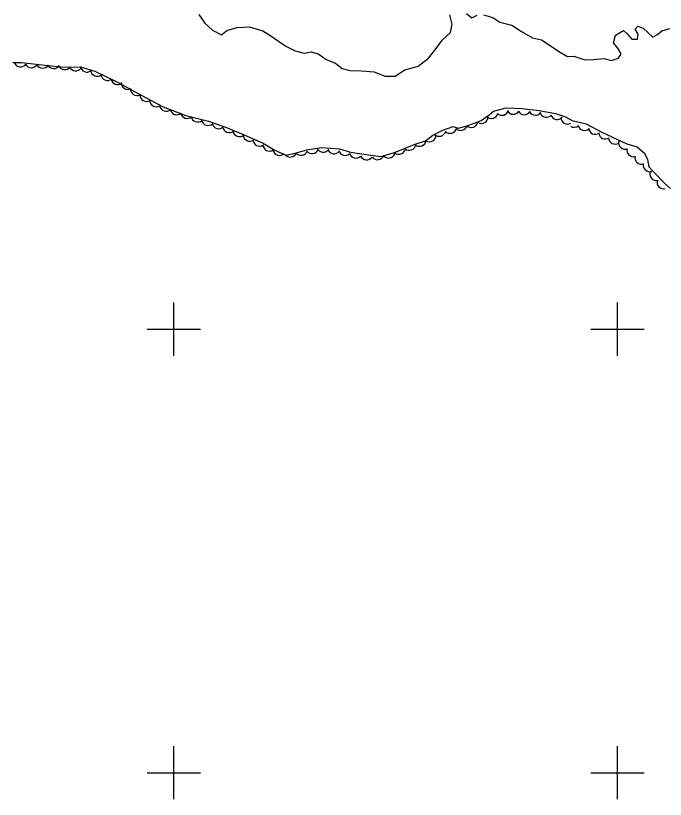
# Model space of a CAD drawing. Extents: x 642515 to 647219, y 6080136 to 6084356.
# Drawn here: x 644528.9 to 644821.8, y 6081988.2 to 6082341.5 of the extents above; entities that cross this region are included whole.
import ezdxf

# ---------------------------------------------------------------- set-up
doc = ezdxf.new("R2010")
doc.units = 0
for name, color, linetype in [('Level 1', 7, 'Continuous'), ('Level 4', 7, 'Continuous'), ('Level 44', 7, 'Continuous'), ('Level 61', 7, 'Continuous')]:
    doc.layers.add(name, color=color, linetype=linetype)

msp = doc.modelspace()

# ---------------------------------------------------------------- linework, layer by layer
at = {"layer": 'Level 1'}
for points in [[(644611.37, 6082342.01), (644614.08, 6082338.16), (644617.62, 6082334.89), (644621.62, 6082332.91), (644624.09, 6082334.79), (644628.74, 6082336.18), (644634.26, 6082336.4), (644640.36, 6082334.69), (644643.97, 6082332.37), (644647.34, 6082329.94), (644650.67, 6082327.72), (644654.88, 6082325.63), (644658.91, 6082324.62), (644662.17, 6082325.25), (644665.52, 6082324.17), (644668.89, 6082321.74), (644673.12, 6082320.02), (644676.04, 6082317.69), (644679.67, 6082316.75), (644684.76, 6082316.58), (644690.42, 6082316.19), (644695.32, 6082314.18), (644700.03, 6082314.27), (644704.37, 6082317.02), (644710.38, 6082318.73), (644715, 6082322.4), (644718.49, 6082326.62), (644721.11, 6082330.38), (644724.88, 6082333.88), (644725.67, 6082337.67), (644724.65, 6082341.93)], [(644732.14, 6082342.54), (644734.56, 6082340.59), (644736.94, 6082341.7)], [(644739.82, 6082341.9), (644743.99, 6082340.61), (644747.14, 6082338.55), (644752.53, 6082337.25), (644756.89, 6082334.39), (644761.87, 6082331.52), (644765.98, 6082330.53), (644770.26, 6082327.75), (644774, 6082325.22), (644777.68, 6082323.14), (644780.48, 6082323.17), (644785.52, 6082321.57), (644789.33, 6082321.69), (644794.06, 6082322.23), (644797.56, 6082321.32), (644800.72, 6082322.35), (644801.81, 6082324.24), (644800.42, 6082326.89), (644798.4, 6082329.18), (644799.29, 6082332.73), (644802.85, 6082334.8), (644804.62, 6082333.34), (644806.69, 6082330.93), (644809.25, 6082330.95), (644809.47, 6082333.08), (644808.23, 6082335.37), (644809.38, 6082336.74), (644811.82, 6082335.93), (644814.08, 6082333.73), (644816.12, 6082331.81), (644818.17, 6082333.06), (644820.13, 6082334.71), (644823.82, 6082335.72)]]:
    msp.add_lwpolyline(points, dxfattribs=at)
at = {"layer": 'Level 4'}
for points in [[(644527.6, 6082320.32), (644531.54, 6082320.36), (644542.2, 6082319.2), (644549.23, 6082318.5), (644558.6, 6082318.34), (644564.54, 6082316.43), (644574.83, 6082311.54), (644585.67, 6082305.52), (644595.4, 6082300.36), (644605.64, 6082296.45), (644615.8, 6082293.86), (644623.92, 6082291.08), (644631.15, 6082288.01), (644640.15, 6082284.12), (644645.75, 6082280.79), (644650.71, 6082278.67), (644654.85, 6082279.46), (644660.18, 6082281.07), (644666.7, 6082282.07), (644674.86, 6082281.44), (644679.87, 6082279.89), (644687.99, 6082278.68), (644693.52, 6082278.07), (644699.59, 6082279.79), (644708.59, 6082283.4), (644713.67, 6082285.08), (644716.9, 6082287.64), (644721.38, 6082289.85), (644726.05, 6082291.59), (644728.39, 6082290.72), (644732.36, 6082291.84), (644738.8, 6082294.16), (644742.27, 6082296.82), (644744.32, 6082298.41), (644749.99, 6082299.87), (644757.14, 6082299.67), (644764.83, 6082298.68), (644772.29, 6082297.43), (644776.72, 6082295.94), (644779.76, 6082294.29), (644786, 6082292.73), (644793.18, 6082288.91), (644804.46, 6082283.74), (644809.04, 6082282.42), (644812.32, 6082279.47), (644813.7, 6082276.66)], [(644813.7, 6082276.66), (644814.36, 6082273.4), (644816.89, 6082270.65), (644821.58, 6082265.8), (644824.08, 6082263.54)]]:
    msp.add_lwpolyline(points, dxfattribs=at)
at = {"layer": 'Level 44'}
for centre, start, end in [((644531.03, 6082321.38), 204.6564, 324.6343), ((644535.99, 6082321.01), 207.8791, 327.8571), ((644540.99, 6082320.83), 207.8791, 327.8571), ((644545.99, 6082320.64), 207.8791, 327.8571), ((644550.98, 6082320.14), 204.0663, 324.0442), ((644561, 6082319.03), 187.9534, 307.9314), ((644555.95, 6082319.62), 204.1394, 324.1173), ((644565.63, 6082317.15), 187.9534, 307.9314), ((644570.26, 6082315.27), 187.6899, 307.6679), ((644574.89, 6082313.37), 187.6899, 307.6679), ((644579.45, 6082311.23), 176.348, 296.3259), ((644583.61, 6082308.46), 176.348, 296.3259), ((644587.83, 6082305.83), 181.3915, 301.3694), ((644592.22, 6082303.43), 181.3915, 301.3694), ((644596.72, 6082301.41), 191.3615, 311.3395), ((644601.45, 6082299.82), 191.3615, 311.3395), ((644606.18, 6082298.18), 190.9797, 310.9576), ((644743.37, 6082298.14), 226.584, 346.5619), ((644748.16, 6082299.57), 226.584, 346.5619), ((644753.18, 6082300.02), 207.9205, 327.8985), ((644758.18, 6082299.83), 207.734, 327.7119), ((644763.17, 6082299.63), 207.734, 327.7119), ((644768.12, 6082298.66), 198.4991, 318.477), ((644610.91, 6082296.55), 190.9797, 310.9576), ((644615.66, 6082295.01), 192.5927, 312.5707), ((644738.87, 6082295.86), 240.0068, 359.9847), ((644773.02, 6082297.66), 198.4991, 318.477), ((644777.63, 6082295.6), 181.3813, 301.3592), ((644620.43, 6082293.52), 192.5927, 312.5707), ((644625.14, 6082291.79), 188.4539, 308.4319), ((644724.65, 6082291.45), 225.366, 345.3439), ((644729.49, 6082292.73), 224.4053, 344.3832), ((644734.28, 6082294.09), 228.4563, 348.4342), ((644780.65, 6082294.16), 235.298, 313.3), ((644785.44, 6082292.72), 193.3221, 313.3), ((644790.17, 6082290.99), 184.9758, 304.9538), ((644629.79, 6082289.95), 188.4539, 308.4319), ((644634.36, 6082287.87), 184.5886, 304.5666), ((644715.43, 6082287.6), 240.8385, 0.8164), ((644719.83, 6082290.12), 225.366, 345.3439), ((644794.7, 6082288.88), 184.9758, 304.9538), ((644638.86, 6082285.69), 183.3309, 303.3089), ((644643.33, 6082283.45), 183.3309, 303.3089), ((644706.26, 6082283.78), 231.4071, 351.385), ((644710.92, 6082285.61), 231.4071, 351.385), ((644799.16, 6082286.6), 182.9852, 302.9631), ((644803.68, 6082284.28), 167.4977, 287.4757), ((644647.83, 6082281.47), 195.4828, 315.4607), ((644657.52, 6082281.51), 218.8801, 338.8581), ((644662.45, 6082282.3), 219.2368, 339.2148), ((644667.48, 6082282.94), 201.7973, 321.7752), ((644672.43, 6082282.23), 201.7973, 321.7752), ((644677.41, 6082281.49), 195.8859, 315.8638), ((644701.6, 6082281.99), 230.7355, 350.7135), ((644807.37, 6082280.9), 167.4977, 287.4757), ((644652.58, 6082280.74), 218.8801, 338.8581), ((644682.25, 6082280.27), 195.8859, 315.8638), ((644687.14, 6082279.51), 204.2258, 324.2038), ((644692.02, 6082279.54), 218.7734, 338.7513), ((644696.97, 6082280.3), 218.7734, 338.7513), ((644811.05, 6082277.52), 167.4977, 287.4757), ((644814.74, 6082274.15), 167.4977, 287.4757), ((644817.78, 6082270.12), 154.3628, 274.3408), ((644821.05, 6082266.42), 163.6098, 283.5878)]:
    msp.add_arc(centre, 3, start, end, dxfattribs=at)
at = {"layer": 'Level 61'}
for p, q in [((644600, 6082212.16), (644600, 6082188.16)), ((644800, 6082212.16), (644800, 6082188.16)), ((644612.16, 6082200), (644588.16, 6082200)), ((644812.16, 6082200), (644788.16, 6082200)), ((644600, 6082012.16), (644600, 6081988.16)), ((644800, 6082012.16), (644800, 6081988.16)), ((644612.16, 6082000), (644588.16, 6082000)), ((644812.16, 6082000), (644788.16, 6082000))]:
    msp.add_line(p, q, dxfattribs=at)

doc.saveas('drawing.dxf')
